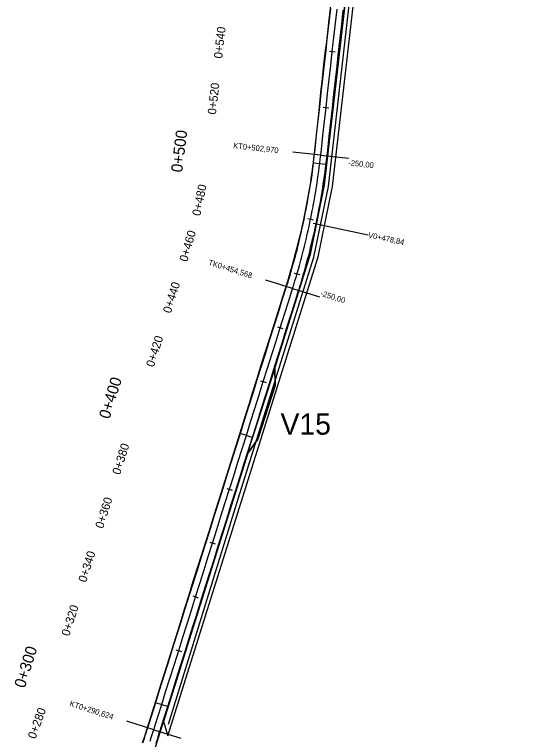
# Model space of a CAD drawing. Extents: x -636600 to -628587, y -1090963 to -1085869.
# Drawn here: x -636392.5 to -636205, y -1089035.2 to -1088778.2 of the extents above; entities that cross this region are included whole.
import ezdxf

# ---------------------------------------------------------------- set-up
doc = ezdxf.new("R2010")
doc.units = 0
for name, color, linetype in [('01_PARCELY_NÁVRH_PC', 7, 'Continuous'), ('03_PC_OBJEKTY_NÁVRH', 7, 'Continuous'), ('06_ÚSES_IP_NAVRH', 7, 'Continuous'), ('HEKTOMETRY100', 7, 'Continuous'), ('HEKTOMETRY20', 7, 'Continuous'), ('HL_BODY', 7, 'Continuous'), ('POLOMERY', 7, 'Continuous'), ('situace_osa', 7, 'Continuous'), ('situace_těleso', 7, 'Continuous'), ('situace_vozovka', 7, 'Continuous'), ('VRCHOLY', 7, 'Continuous')]:
    doc.layers.add(name, color=color, linetype=linetype)

msp = doc.modelspace()

# ---------------------------------------------------------------- linework, layer by layer
at = {"layer": '01_PARCELY_NÁVRH_PC'}
for points in [[(-636342.67, -1089038.29), (-636309.79, -1088933.64), (-636306.18, -1088928.68), (-636300.05, -1088909.73), (-636300.18, -1088903.31), (-636287.7, -1088863.29), (-636282.71, -1088838.67), (-636265.47, -1088688.15)], [(-636265.47, -1088688.15), (-636282.71, -1088838.67), (-636287.7, -1088863.29), (-636300.18, -1088903.31), (-636300.05, -1088909.73), (-636306.18, -1088928.68), (-636309.79, -1088933.64), (-636339.69, -1089028.8), (-636338.16, -1089033.92), (-636284.79, -1088864.04), (-636279.74, -1088839.14), (-636262.52, -1088688.74)], [(-636274.54, -1088721.4), (-636287.25, -1088836.01), (-636290.35, -1088852.83), (-636294.66, -1088869.46), (-636346.97, -1089036)]]:
    msp.add_lwpolyline(points, dxfattribs=at)
at = {"layer": '06_ÚSES_IP_NAVRH'}
msp.add_lwpolyline([(-636337.87, -1089029.72), (-636312.66, -1088948), (-636286.4, -1088864.2), (-636281.18, -1088839.18), (-636264.02, -1088688.6), (-636259.18, -1088672.4), (-636252.2, -1088657.71), (-636213.42, -1088598.18), (-636208.78, -1088587.23), (-636206.18, -1088577.25), (-636204.96, -1088567.87), (-636206.43, -1088542.1)], dxfattribs=at)
at = {"layer": 'HEKTOMETRY100'}
for points in [[(-636286.26, -1088830.75), (-636282.29, -1088831.24)], [(-636312.19, -1088926.78), (-636308.38, -1088927.98)], [(-636342.2, -1089022.17), (-636338.39, -1089023.37)]]:
    msp.add_lwpolyline(points, dxfattribs=at)
at = {"layer": 'HEKTOMETRY20'}
for points in [[(-636280.82, -1088791.13), (-636278.83, -1088791.36)], [(-636283.04, -1088811.01), (-636281.05, -1088811.23)], [(-636288.5, -1088850.52), (-636286.55, -1088850.93)], [(-636293.3, -1088869.85), (-636291.38, -1088870.41)], [(-636299.24, -1088888.93), (-636297.33, -1088889.53)], [(-636305.24, -1088908.01), (-636303.33, -1088908.61)], [(-636317.24, -1088946.16), (-636315.33, -1088946.76)], [(-636323.24, -1088965.24), (-636321.34, -1088965.84)], [(-636329.25, -1088984.32), (-636327.34, -1088984.92)], [(-636335.25, -1089003.4), (-636333.34, -1089004)]]:
    msp.add_lwpolyline(points, dxfattribs=at)
at = {"layer": 'HL_BODY'}
for points in [[(-636283.93, -1088828.05), (-636293.87, -1088826.94)], [(-636293.91, -1088875.33), (-636303.45, -1088872.33)], [(-636343.11, -1089031.72), (-636352.65, -1089028.72)]]:
    msp.add_lwpolyline(points, dxfattribs=at)
at = {"layer": 'POLOMERY'}
for points in [[(-636283.93, -1088828.05), (-636273.99, -1088829.16)], [(-636293.91, -1088875.33), (-636284.37, -1088878.33)], [(-636343.11, -1089031.72), (-636333.57, -1089034.72)]]:
    msp.add_lwpolyline(points, dxfattribs=at)
at = {"layer": 'situace_osa'}
msp.add_lwpolyline([(-636344.43, -1089035.81), (-636343.99, -1089034.45), (-636343.54, -1089033.08), (-636343.3, -1089032.31), (-636343.11, -1089031.72), (-636342.4, -1089029.45), (-636341.8, -1089027.54), (-636340.3, -1089022.77), (-636338.8, -1089018), (-636337.3, -1089013.24), (-636335.8, -1089008.47), (-636334.29, -1089003.7), (-636332.79, -1088998.93), (-636331.29, -1088994.16), (-636330.39, -1088991.3), (-636329.79, -1088989.39), (-636328.29, -1088984.62), (-636326.79, -1088979.85), (-636325.29, -1088975.08), (-636323.79, -1088970.31), (-636322.29, -1088965.54), (-636320.79, -1088960.77), (-636319.29, -1088956), (-636317.79, -1088951.23), (-636316.29, -1088946.46), (-636314.79, -1088941.69), (-636313.29, -1088936.92), (-636311.79, -1088932.15), (-636310.29, -1088927.38), (-636308.79, -1088922.61), (-636307.29, -1088917.84), (-636305.79, -1088913.07), (-636304.28, -1088908.31), (-636302.78, -1088903.54), (-636301.28, -1088898.77), (-636299.78, -1088894), (-636298.28, -1088889.23), (-636296.78, -1088884.46), (-636295.28, -1088879.69), (-636293.91, -1088875.33), (-636293.78, -1088874.92), (-636293.49, -1088873.97), (-636293.07, -1088872.61), (-636292.66, -1088871.25), (-636292.34, -1088870.13), (-636292.26, -1088869.88), (-636291.87, -1088868.51), (-636291.49, -1088867.14), (-636291.11, -1088865.77), (-636290.99, -1088865.32), (-636290.74, -1088864.39), (-636290.38, -1088863.02), (-636290.03, -1088861.64), (-636289.74, -1088860.48), (-636289.68, -1088860.26), (-636289.34, -1088858.87), (-636289.02, -1088857.49), (-636288.69, -1088856.1), (-636288.58, -1088855.61), (-636288.38, -1088854.71), (-636288.07, -1088853.32), (-636287.78, -1088851.93), (-636287.52, -1088850.72), (-636287.49, -1088850.54), (-636287.2, -1088849.14), (-636286.93, -1088847.74), (-636286.66, -1088846.35), (-636286.57, -1088845.82), (-636286.41, -1088844.95), (-636286.16, -1088843.54), (-636285.91, -1088842.14), (-636285.7, -1088840.89), (-636285.68, -1088840.74), (-636285.45, -1088839.33), (-636285.23, -1088837.92), (-636285.02, -1088836.52), (-636284.94, -1088835.95), (-636284.82, -1088835.11), (-636284.63, -1088833.7), (-636284.44, -1088832.29), (-636284.28, -1088831), (-636284.26, -1088830.87), (-636284.09, -1088829.46), (-636283.93, -1088828.05), (-636283.71, -1088826.03), (-636283.15, -1088821.06), (-636282.6, -1088816.09), (-636282.04, -1088811.12), (-636281.49, -1088806.15), (-636280.93, -1088801.18), (-636280.38, -1088796.21), (-636279.82, -1088791.24), (-636279.49, -1088788.26), (-636279.27, -1088786.28), (-636278.71, -1088781.31), (-636278.16, -1088776.34)], dxfattribs=at)
at = {"layer": 'situace_těleso'}
for points in [[(-636347.08, -1089036.31), (-636346.64, -1089035.07), (-636346.17, -1089033.73), (-636345.72, -1089032.39), (-636345.46, -1089031.63), (-636345.26, -1089031.04), (-636344.55, -1089028.77), (-636343.95, -1089026.87), (-636342.45, -1089022.1), (-636341.04, -1089017.3), (-636339.57, -1089012.52), (-636338.06, -1089007.75), (-636336.53, -1089002.99), (-636334.98, -1088998.24), (-636333.48, -1088993.47), (-636332.68, -1088990.58), (-636332.08, -1088988.67), (-636330.61, -1088983.89), (-636329.11, -1088979.12), (-636327.6, -1088974.35), (-636326.09, -1088969.59), (-636324.58, -1088964.82), (-636323.06, -1088960.05), (-636321.56, -1088955.29), (-636320.05, -1088950.52), (-636318.54, -1088945.75), (-636317.03, -1088940.99), (-636315.53, -1088936.22), (-636314.02, -1088931.45), (-636312.52, -1088926.68), (-636311.04, -1088921.91), (-636309.56, -1088917.13), (-636308.08, -1088912.35), (-636306.61, -1088907.57), (-636305.13, -1088902.8), (-636303.65, -1088898.02), (-636302.1, -1088893.27), (-636300.56, -1088888.51), (-636299.05, -1088883.74), (-636297.55, -1088878.98), (-636296.19, -1088874.61), (-636296.06, -1088874.21), (-636295.77, -1088873.27), (-636295.37, -1088871.92), (-636294.98, -1088870.56), (-636294.66, -1088869.46), (-636294.59, -1088869.21), (-636294.2, -1088867.85), (-636293.83, -1088866.49), (-636293.45, -1088865.13), (-636293.33, -1088864.69), (-636293.07, -1088863.77), (-636292.7, -1088862.41), (-636292.34, -1088861.05), (-636292.04, -1088859.91), (-636291.98, -1088859.69), (-636291.64, -1088858.32), (-636291.3, -1088856.95), (-636290.97, -1088855.58), (-636290.86, -1088855.09), (-636290.66, -1088854.2), (-636290.35, -1088852.83), (-636290.05, -1088851.45), (-636289.79, -1088850.26), (-636289.75, -1088850.07), (-636289.47, -1088848.69), (-636289.2, -1088847.31), (-636288.93, -1088845.92), (-636288.84, -1088845.4), (-636288.68, -1088844.53), (-636288.43, -1088843.14), (-636288.19, -1088841.75), (-636287.98, -1088840.52), (-636287.95, -1088840.36), (-636287.72, -1088838.97), (-636287.49, -1088837.58), (-636287.28, -1088836.19), (-636287.19, -1088835.63), (-636287.07, -1088834.79), (-636286.87, -1088833.39), (-636286.68, -1088832), (-636286.52, -1088830.72), (-636286.51, -1088830.6), (-636286.34, -1088829.2), (-636286.17, -1088827.8), (-636285.95, -1088825.78), (-636285.41, -1088820.81), (-636284.89, -1088815.83), (-636284.39, -1088810.86), (-636283.89, -1088805.88), (-636283.36, -1088800.91), (-636282.79, -1088795.94), (-636282.22, -1088790.98), (-636281.8, -1088788), (-636281.59, -1088786.02), (-636281.05, -1088781.05), (-636280.51, -1088776.07)], [(-636275.91, -1088776.59), (-636276.45, -1088781.56), (-636276.95, -1088786.53), (-636277.13, -1088788.53), (-636277.56, -1088791.5), (-636278.08, -1088796.47), (-636278.53, -1088801.45), (-636279.01, -1088806.43), (-636279.64, -1088811.39), (-636280.25, -1088816.35), (-636280.85, -1088821.32), (-636281.42, -1088826.28), (-636281.65, -1088828.3), (-636281.82, -1088829.73), (-636281.99, -1088831.15), (-636282.01, -1088831.28), (-636282.17, -1088832.58), (-636282.36, -1088834), (-636282.56, -1088835.43), (-636282.68, -1088836.28), (-636282.76, -1088836.85), (-636282.97, -1088838.27), (-636283.18, -1088839.69), (-636283.39, -1088841.11), (-636283.42, -1088841.27), (-636283.61, -1088842.53), (-636283.85, -1088843.95), (-636284.11, -1088845.36), (-636284.27, -1088846.24), (-636284.37, -1088846.77), (-636284.65, -1088848.19), (-636284.92, -1088849.59), (-636285.21, -1088851), (-636285.25, -1088851.19), (-636285.5, -1088852.41), (-636285.8, -1088853.81), (-636286.11, -1088855.22), (-636286.31, -1088856.13), (-636286.42, -1088856.62), (-636286.75, -1088858.02), (-636287.08, -1088859.42), (-636287.41, -1088860.82), (-636287.47, -1088861.04), (-636287.75, -1088862.21), (-636288.1, -1088863.61), (-636288.46, -1088865), (-636288.71, -1088865.93), (-636288.83, -1088866.39), (-636289.2, -1088867.78), (-636289.58, -1088869.16), (-636289.97, -1088870.55), (-636290.04, -1088870.8), (-636290.41, -1088871.91), (-636290.83, -1088873.29), (-636291.26, -1088874.66), (-636291.56, -1088875.61), (-636291.7, -1088876.03), (-636293.08, -1088880.38), (-636294.58, -1088885.15), (-636296.07, -1088889.92), (-636297.54, -1088894.7), (-636298.99, -1088899.49), (-636300.47, -1088904.26), (-636301.96, -1088909.04), (-636303.47, -1088913.8), (-636305.01, -1088918.56), (-636306.55, -1088923.32), (-636308.09, -1088928.08), (-636309.6, -1088932.84), (-636311.1, -1088937.61), (-636312.59, -1088942.38), (-636314.09, -1088947.15), (-636315.58, -1088951.93), (-636317.08, -1088956.7), (-636318.57, -1088961.47), (-636320.06, -1088966.24), (-636321.55, -1088971.01), (-636323.04, -1088975.79), (-636324.53, -1088980.56), (-636326.07, -1088985.32), (-636327.64, -1088990.07), (-636328.22, -1088991.98), (-636329.1, -1088994.85), (-636330.61, -1088999.61), (-636332.06, -1089004.4), (-636333.53, -1089009.18), (-636335.03, -1089013.95), (-636336.58, -1089018.7), (-636338.11, -1089023.46), (-636339.61, -1089028.23), (-636340.19, -1089030.14), (-636340.85, -1089032.43), (-636341.05, -1089033.03), (-636341.3, -1089033.8), (-636341.76, -1089035.17), (-636342.23, -1089036.54)]]:
    msp.add_lwpolyline(points, dxfattribs=at)
at = {"layer": 'situace_vozovka'}
for points in [[(-636346.99, -1089036.34), (-636346.57, -1089035.09), (-636346.12, -1089033.75), (-636345.69, -1089032.4), (-636345.44, -1089031.63), (-636345.26, -1089031.04), (-636344.54, -1089028.78), (-636343.94, -1089026.87), (-636342.44, -1089022.1), (-636340.94, -1089017.33), (-636339.44, -1089012.56), (-636337.94, -1089007.79), (-636336.44, -1089003.02), (-636334.94, -1088998.25), (-636333.44, -1088993.48), (-636332.54, -1088990.62), (-636331.94, -1088988.71), (-636330.44, -1088983.94), (-636328.94, -1088979.17), (-636327.44, -1088974.4), (-636325.94, -1088969.63), (-636324.44, -1088964.86), (-636322.94, -1088960.09), (-636321.44, -1088955.33), (-636319.94, -1088950.56), (-636318.43, -1088945.79), (-636316.93, -1088941.02), (-636315.43, -1088936.25), (-636313.93, -1088931.48), (-636312.43, -1088926.71), (-636310.93, -1088921.94), (-636309.43, -1088917.17), (-636307.93, -1088912.4), (-636306.43, -1088907.63), (-636304.93, -1088902.86), (-636303.43, -1088898.09), (-636301.93, -1088893.32), (-636300.43, -1088888.55), (-636298.93, -1088883.78), (-636297.43, -1088879.01), (-636296.06, -1088874.66), (-636295.93, -1088874.25), (-636295.64, -1088873.31), (-636295.23, -1088871.96), (-636294.82, -1088870.61), (-636294.5, -1088869.5), (-636294.43, -1088869.25), (-636294.04, -1088867.9), (-636293.66, -1088866.54), (-636293.28, -1088865.18), (-636293.16, -1088864.73), (-636292.92, -1088863.82), (-636292.56, -1088862.45), (-636292.21, -1088861.08), (-636291.92, -1088859.93), (-636291.87, -1088859.72), (-636291.53, -1088858.35), (-636291.21, -1088856.97), (-636290.89, -1088855.6), (-636290.78, -1088855.11), (-636290.58, -1088854.22), (-636290.27, -1088852.84), (-636289.98, -1088851.47), (-636289.73, -1088850.27), (-636289.69, -1088850.08), (-636289.41, -1088848.7), (-636289.14, -1088847.32), (-636288.88, -1088845.93), (-636288.78, -1088845.41), (-636288.62, -1088844.54), (-636288.37, -1088843.15), (-636288.13, -1088841.76), (-636287.92, -1088840.53), (-636287.9, -1088840.37), (-636287.67, -1088838.98), (-636287.46, -1088837.59), (-636287.25, -1088836.19), (-636287.17, -1088835.63), (-636287.05, -1088834.79), (-636286.86, -1088833.4), (-636286.67, -1088832), (-636286.51, -1088830.72), (-636286.5, -1088830.6), (-636286.33, -1088829.2), (-636286.17, -1088827.8), (-636285.94, -1088825.78), (-636285.39, -1088820.81), (-636284.83, -1088815.84), (-636284.28, -1088810.87), (-636283.72, -1088805.9), (-636283.17, -1088800.93), (-636282.61, -1088795.96), (-636282.06, -1088790.99), (-636281.73, -1088788.01), (-636281.5, -1088786.03), (-636280.95, -1088781.06), (-636280.39, -1088776.09)], [(-636342.3, -1089036.52), (-636341.85, -1089035.15), (-636341.4, -1089033.77), (-636341.15, -1089032.99), (-636340.96, -1089032.39), (-636340.25, -1089030.13), (-636339.65, -1089028.22), (-636338.15, -1089023.45), (-636336.65, -1089018.68), (-636335.15, -1089013.91), (-636333.65, -1089009.14), (-636332.15, -1089004.37), (-636330.65, -1088999.6), (-636329.15, -1088994.83), (-636328.25, -1088991.97), (-636327.65, -1088990.06), (-636326.15, -1088985.29), (-636324.65, -1088980.52), (-636323.15, -1088975.75), (-636321.64, -1088970.98), (-636320.14, -1088966.21), (-636318.64, -1088961.45), (-636317.14, -1088956.68), (-636315.64, -1088951.91), (-636314.14, -1088947.14), (-636312.64, -1088942.37), (-636311.14, -1088937.6), (-636309.64, -1088932.83), (-636308.14, -1088928.06), (-636306.64, -1088923.29), (-636305.14, -1088918.52), (-636303.64, -1088913.75), (-636302.14, -1088908.98), (-636300.64, -1088904.21), (-636299.14, -1088899.44), (-636297.64, -1088894.67), (-636296.14, -1088889.9), (-636294.64, -1088885.13), (-636293.14, -1088880.36), (-636291.76, -1088876.01), (-636291.63, -1088875.59), (-636291.34, -1088874.63), (-636290.92, -1088873.26), (-636290.51, -1088871.88), (-636290.18, -1088870.76), (-636290.1, -1088870.51), (-636289.71, -1088869.13), (-636289.32, -1088867.74), (-636288.94, -1088866.36), (-636288.82, -1088865.9), (-636288.57, -1088864.97), (-636288.2, -1088863.58), (-636287.85, -1088862.19), (-636287.55, -1088861.02), (-636287.5, -1088860.8), (-636287.16, -1088859.4), (-636286.82, -1088858), (-636286.5, -1088856.6), (-636286.39, -1088856.11), (-636286.18, -1088855.2), (-636285.87, -1088853.8), (-636285.57, -1088852.39), (-636285.32, -1088851.18), (-636285.28, -1088850.99), (-636285, -1088849.58), (-636284.72, -1088848.17), (-636284.45, -1088846.76), (-636284.35, -1088846.23), (-636284.19, -1088845.35), (-636283.94, -1088843.93), (-636283.69, -1088842.52), (-636283.48, -1088841.26), (-636283.46, -1088841.1), (-636283.23, -1088839.68), (-636283.01, -1088838.26), (-636282.8, -1088836.84), (-636282.71, -1088836.27), (-636282.59, -1088835.42), (-636282.4, -1088834), (-636282.21, -1088832.57), (-636282.05, -1088831.27), (-636282.03, -1088831.15), (-636281.86, -1088829.72), (-636281.7, -1088828.3), (-636281.47, -1088826.28), (-636280.92, -1088821.31), (-636280.36, -1088816.34), (-636279.81, -1088811.37), (-636279.25, -1088806.4), (-636278.7, -1088801.43), (-636278.14, -1088796.46), (-636277.59, -1088791.49), (-636277.25, -1088788.51), (-636277.03, -1088786.52), (-636276.48, -1088781.56), (-636275.92, -1088776.59)]]:
    msp.add_lwpolyline(points, dxfattribs=at)
at = {"layer": 'VRCHOLY'}
msp.add_lwpolyline([(-636286.63, -1088852.17), (-636267.06, -1088856.3)], dxfattribs=at)

# ---------------------------------------------------------------- texts
at = {"layer": '03_PC_OBJEKTY_NÁVRH'}
msp.add_text('V15', height=7.5, dxfattribs=at).set_placement((-636298.17, -1088927.12))
at = {"layer": 'HEKTOMETRY100'}
for s, rotation, p in [('0+500', 82.9487, (-636333.05, -1088834.31)), ('0+400', 72.5363, (-636358.86, -1088921.83)), ('0+300', 72.5363, (-636388.87, -1089017.22))]:
    msp.add_text(s, height=4, rotation=rotation, dxfattribs=at).set_placement(p)
at = {"layer": 'HEKTOMETRY20'}
for s, rotation, p in [('0+540', 83.6294, (-636318.86, -1088793.89)), ('0+520', 83.6294, (-636321.08, -1088813.76)), ('0+480', 78.365, (-636326.64, -1088849.77)), ('0+460', 73.7813, (-636331.25, -1088866.06)), ('0+440', 72.5363, (-636337.1, -1088884.31)), ('0+420', 72.5363, (-636343.1, -1088903.39)), ('0+380', 72.5363, (-636355.1, -1088941.54)), ('0+360', 72.5363, (-636361.1, -1088960.62)), ('0+340', 72.5363, (-636367.11, -1088979.7)), ('0+320', 72.5363, (-636373.11, -1088998.78)), ('0+280', 70.1016, (-636385.08, -1089035.22))]:
    msp.add_text(s, height=3, rotation=rotation, dxfattribs=at).set_placement(p)
at = {"layer": 'HL_BODY'}
for s, rotation, p in [('KT0+502,970', 353.6294, (-636315.03, -1088825.58)), ('TK0+454,568', 342.5363, (-636323.95, -1088866.93)), ('KT0+290,624', 342.5363, (-636373.15, -1089023.32))]:
    msp.add_text(s, height=2, rotation=rotation, dxfattribs=at).set_placement(p)
at = {"layer": 'POLOMERY'}
for rotation, p in [(353.6294, (-636274.27, -1088831.64)), (342.5363, (-636284.22, -1088877.86))]:
    msp.add_text('-250,00', height=2, rotation=rotation, dxfattribs=at).set_placement(p)
at = {"layer": 'VRCHOLY'}
msp.add_text('V0+478,84', height=2, rotation=348.0829, dxfattribs=at).set_placement((-636267.26, -1088857.28))

doc.saveas('drawing.dxf')
